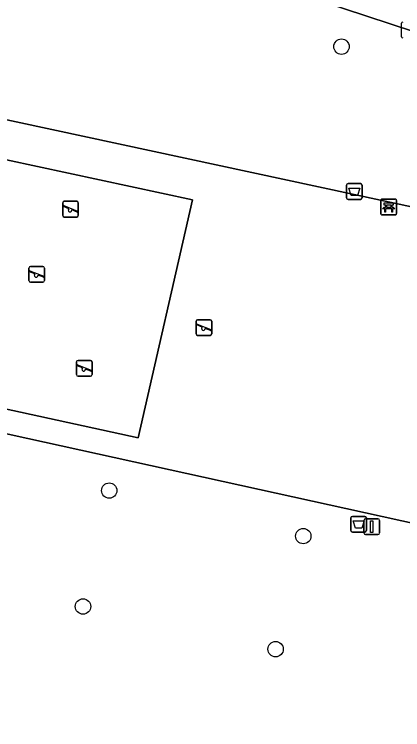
# Model space of a CAD drawing. Extents: x 163683 to 164494, y 382709 to 383872.
# Drawn here: x 164086.64 to 164111.31, y 383510.43 to 383555.91 of the extents above; entities that cross this region are included whole.
import ezdxf

# ---------------------------------------------------------------- set-up
doc = ezdxf.new("R2010")
doc.units = 0
for name, color, linetype in [('IMGEO_Afvalbak', 7, 'Continuous'), ('IMGEO_Bank', 7, 'Continuous'), ('IMGEO_Boom', 7, 'Continuous'), ('IMGEO_Groenvoorziening', 7, 'Continuous'), ('IMGEO_Kolk', 7, 'Continuous'), ('IMGEO_Rijbaan_lokaal_open', 7, 'Continuous'), ('IMGEO_Speelvoorziening', 7, 'Continuous'), ('IMGEO_Terreindeel_open', 7, 'Continuous'), ('IMGEO_Terreindeel_zand', 7, 'Continuous'), ('IMGEO_Verkeersbordpaal', 7, 'Continuous')]:
    doc.layers.add(name, color=color, linetype=linetype)

msp = doc.modelspace()

# ---------------------------------------------------------------- linework, layer by layer
at = {"layer": 'IMGEO_Afvalbak'}
for p, q in [((164107.841, 383545.141), (164108.631, 383545.141)), ((164108.631, 383545.141), (164107.841, 383545.141)), ((164107.741, 383544.241), (164107.741, 383545.041)), ((164107.741, 383545.041), (164107.741, 383544.241)), ((164108.731, 383545.041), (164108.731, 383544.241)), ((164108.731, 383544.241), (164108.731, 383545.041)), ((164108.631, 383544.141), (164107.841, 383544.141)), ((164107.841, 383544.141), (164108.631, 383544.141)), ((164108.013, 383523.092), (164108.013, 383523.892)), ((164108.013, 383523.892), (164108.013, 383523.092)), ((164108.113, 383523.992), (164108.903, 383523.992)), ((164108.903, 383523.992), (164108.113, 383523.992)), ((164109.003, 383523.892), (164109.003, 383523.092)), ((164109.003, 383523.092), (164109.003, 383523.892)), ((164108.903, 383522.992), (164108.113, 383522.992)), ((164108.113, 383522.992), (164108.903, 383522.992))]:
    msp.add_line(p, q, dxfattribs=at)
for points in [[(164107.884, 383544.855), (164108.588, 383544.855), (164108.439, 383544.385), (164108.033, 383544.385), (164107.884, 383544.855)], [(164108.156, 383523.706), (164108.86, 383523.706), (164108.711, 383523.236), (164108.305, 383523.236), (164108.156, 383523.706)]]:
    msp.add_lwpolyline(points, dxfattribs=at)
for centre, start, end in [((164107.841, 383545.041), 90, 180), ((164107.841, 383545.041), 90, 180), ((164108.631, 383545.041), 0, 90), ((164108.631, 383545.041), 360, 90), ((164107.841, 383544.241), 180, 270), ((164107.841, 383544.241), 180, 270), ((164108.631, 383544.241), 270, 0), ((164108.631, 383544.241), 270, 0), ((164108.113, 383523.892), 90, 180), ((164108.113, 383523.892), 90, 180), ((164108.903, 383523.892), 0, 90), ((164108.903, 383523.892), 360, 90), ((164108.113, 383523.092), 180, 270), ((164108.113, 383523.092), 180, 270), ((164108.903, 383523.092), 270, 0), ((164108.903, 383523.092), 270, 0)]:
    msp.add_arc(centre, 0.1, start, end, dxfattribs=at)
at = {"layer": 'IMGEO_Bank'}
for p, q in [((164109.921, 383543.227), (164109.921, 383544.068)), ((164109.921, 383544.068), (164109.921, 383543.227)), ((164109.996, 383544.152), (164110.837, 383544.152)), ((164110.837, 383544.152), (164109.996, 383544.152)), ((164110.23, 383543.658), (164110.23, 383543.764)), ((164110.274, 383543.764), (164110.274, 383543.658)), ((164110.562, 383543.77), (164110.28, 383543.77)), ((164110.568, 383543.658), (164110.568, 383543.764)), ((164110.612, 383543.764), (164110.612, 383543.658)), ((164110.921, 383544.077), (164110.921, 383543.236)), ((164110.921, 383543.236), (164110.921, 383544.077)), ((164110.618, 383543.55), (164110.225, 383543.55)), ((164110.28, 383543.652), (164110.562, 383543.652)), ((164110.846, 383543.152), (164110.005, 383543.152)), ((164110.005, 383543.152), (164110.846, 383543.152))]:
    msp.add_line(p, q, dxfattribs=at)
for points in [[(164110.224, 383543.77), (164110.138, 383543.77), (164110.138, 383543.931), (164110.701, 383543.931), (164110.701, 383543.77), (164110.618, 383543.77)], [(164110.168, 383543.55), (164110.026, 383543.55), (164110.138, 383543.652), (164110.224, 383543.652)], [(164110.218, 383543.543), (164110.218, 383543.336), (164110.175, 383543.336), (164110.175, 383543.543)], [(164110.618, 383543.652), (164110.701, 383543.652), (164110.813, 383543.55), (164110.674, 383543.55)], [(164110.668, 383543.543), (164110.668, 383543.336), (164110.624, 383543.336), (164110.624, 383543.543)]]:
    msp.add_lwpolyline(points, dxfattribs=at)
for centre, radius, start, end in [((164109.999, 383544.074), 0.0779, 92.4484, 184.2845), ((164109.999, 383544.074), 0.0779, 92.4484, 184.2845), ((164110.223, 383543.763), 0.00671, 2.8957, 87.1043), ((164110.28, 383543.763), 0.00671, 92.8957, 177.1043), ((164110.562, 383543.763), 0.00671, 2.8957, 87.1043), ((164110.619, 383543.763), 0.00671, 92.8957, 177.1043), ((164110.843, 383544.074), 0.0779, 2.4484, 94.2845), ((164110.843, 383544.074), 0.0779, 2.4484, 94.2845), ((164110.168, 383543.543), 0.00671, 2.8957, 87.1043), ((164110.225, 383543.543), 0.00671, 92.8957, 177.1043), ((164110.223, 383543.659), 0.00671, 272.8957, 357.1043), ((164110.28, 383543.659), 0.00671, 182.8957, 267.1043), ((164110.562, 383543.659), 0.00671, 272.8957, 357.1043), ((164110.619, 383543.659), 0.00671, 182.8957, 267.1043), ((164110.617, 383543.543), 0.00671, 2.8957, 87.1043), ((164110.674, 383543.543), 0.00671, 92.8957, 177.1043), ((164109.999, 383543.23), 0.0779, 182.4484, 274.2845), ((164109.999, 383543.23), 0.0779, 182.4484, 274.2845), ((164110.843, 383543.23), 0.0779, 272.4484, 4.2845), ((164110.843, 383543.23), 0.0779, 272.4484, 4.2845)]:
    msp.add_arc(centre, radius, start, end, dxfattribs=at)
at = {"layer": 'IMGEO_Boom'}
for centre in [(164107.424, 383553.85), (164092.665, 383525.63), (164104.995, 383522.735), (164091, 383518.262), (164103.235, 383515.547)]:
    msp.add_circle(centre, 0.489, dxfattribs=at)
at = {"layer": 'IMGEO_Groenvoorziening'}
for points in [[(164116.575, 383553.307), (164092.469, 383561.251), (164089.334, 383562.243)], [(164083.019, 383559.142), (164081.005, 383550.183), (164084.714, 383549.273), (164084.769, 383549.493), (164114.437, 383543.108), (164116.575, 383553.307)]]:
    msp.add_lwpolyline(points, dxfattribs=at)
msp.add_lwpolyline([(164130.868, 383515.773), (164127.033, 383520.232), (164082.853, 383529.966), (164068.968, 383467.759), (164073.329, 383466.804), (164074.559, 383471.785), (164114.402, 383463.104), (164113.31, 383458.043), (164118.008, 383457.013)], close=True, dxfattribs=at)
at = {"layer": 'IMGEO_Kolk'}
msp.add_line((164111.235, 383554.481), (164111.235, 383555.333), dxfattribs=at)
msp.add_lwpolyline([(164111.235, 383554.481), (164111.235, 383555.333)], dxfattribs=at)
for centre, start, end in [((164111.312, 383555.331), 91.552, 178.448), ((164111.312, 383555.331), 91.552, 178.448), ((164111.312, 383554.483), 181.552, 268.448), ((164111.312, 383554.483), 181.552, 268.448)]:
    msp.add_arc(centre, 0.0765, start, end, dxfattribs=at)
at = {"layer": 'IMGEO_Rijbaan_lokaal_open'}
msp.add_lwpolyline([(164125.897, 383550.225), (164129.19, 383549.131), (164130.984, 383554.667), (164129.288, 383555.106), (164094.292, 383566.658), (164092.469, 383561.251), (164116.575, 383553.307), (164117.729, 383552.926)], close=True, dxfattribs=at)
at = {"layer": 'IMGEO_Speelvoorziening'}
for p, q in [((164089.712, 383543.118), (164089.712, 383543.918)), ((164089.712, 383543.918), (164089.712, 383543.118)), ((164089.781, 383543.743), (164090.657, 383543.39)), ((164089.812, 383544.018), (164090.602, 383544.018)), ((164090.602, 383544.018), (164089.812, 383544.018)), ((164090.702, 383543.918), (164090.702, 383543.118)), ((164090.702, 383543.118), (164090.702, 383543.918)), ((164090.095, 383543.546), (164089.756, 383543.683)), ((164090.633, 383543.33), (164090.293, 383543.467)), ((164090.602, 383543.018), (164089.812, 383543.018)), ((164089.812, 383543.018), (164090.602, 383543.018)), ((164087.56, 383538.978), (164087.56, 383539.778)), ((164087.56, 383539.778), (164087.56, 383538.978)), ((164087.66, 383539.878), (164088.45, 383539.878)), ((164088.45, 383539.878), (164087.66, 383539.878)), ((164088.55, 383539.778), (164088.55, 383538.978)), ((164088.55, 383538.978), (164088.55, 383539.778)), ((164087.943, 383539.406), (164087.604, 383539.543)), ((164087.629, 383539.603), (164088.505, 383539.25)), ((164088.481, 383539.19), (164088.141, 383539.327)), ((164088.45, 383538.878), (164087.66, 383538.878)), ((164087.66, 383538.878), (164088.45, 383538.878)), ((164098.284, 383536.492), (164099.074, 383536.492)), ((164099.074, 383536.492), (164098.284, 383536.492)), ((164098.184, 383535.592), (164098.184, 383536.392)), ((164098.184, 383536.392), (164098.184, 383535.592)), ((164098.567, 383536.02), (164098.228, 383536.157)), ((164098.253, 383536.217), (164099.129, 383535.864)), ((164099.174, 383536.392), (164099.174, 383535.592)), ((164099.174, 383535.592), (164099.174, 383536.392)), ((164099.105, 383535.804), (164098.765, 383535.941)), ((164099.074, 383535.492), (164098.284, 383535.492)), ((164098.284, 383535.492), (164099.074, 383535.492)), ((164090.582, 383533.004), (164090.582, 383533.804)), ((164090.582, 383533.804), (164090.582, 383533.004)), ((164090.682, 383533.904), (164091.472, 383533.904)), ((164091.472, 383533.904), (164090.682, 383533.904)), ((164091.572, 383533.804), (164091.572, 383533.004)), ((164091.572, 383533.004), (164091.572, 383533.804)), ((164090.965, 383533.432), (164090.626, 383533.569)), ((164090.651, 383533.629), (164091.527, 383533.276)), ((164091.503, 383533.216), (164091.163, 383533.353)), ((164091.472, 383532.904), (164090.682, 383532.904)), ((164090.682, 383532.904), (164091.472, 383532.904))]:
    msp.add_line(p, q, dxfattribs=at)
for centre, radius, start, end in [((164089.812, 383543.918), 0.1, 90, 180), ((164089.812, 383543.918), 0.1, 90, 180), ((164089.769, 383543.713), 0.0327, 68.078, 248.078), ((164090.602, 383543.918), 0.1, 0, 90), ((164090.602, 383543.918), 0.1, 360, 90), ((164090.174, 383543.456), 0.12, 130.9928, 5.1632), ((164090.645, 383543.36), 0.0327, 248.078, 68.078), ((164089.812, 383543.118), 0.1, 180, 270), ((164089.812, 383543.118), 0.1, 180, 270), ((164090.602, 383543.118), 0.1, 270, 0), ((164090.602, 383543.118), 0.1, 270, 0), ((164087.66, 383539.778), 0.1, 90, 180), ((164087.66, 383539.778), 0.1, 90, 180), ((164088.45, 383539.778), 0.1, 0, 90), ((164088.45, 383539.778), 0.1, 360, 90), ((164087.617, 383539.573), 0.0327, 68.078, 248.078), ((164088.022, 383539.316), 0.12, 130.9928, 5.1632), ((164088.493, 383539.22), 0.0327, 248.078, 68.078), ((164087.66, 383538.978), 0.1, 180, 270), ((164087.66, 383538.978), 0.1, 180, 270), ((164088.45, 383538.978), 0.1, 270, 0), ((164088.45, 383538.978), 0.1, 270, 0), ((164098.284, 383536.392), 0.1, 90, 180), ((164098.284, 383536.392), 0.1, 90, 180), ((164099.074, 383536.392), 0.1, 0, 90), ((164099.074, 383536.392), 0.1, 360, 90), ((164098.241, 383536.187), 0.0327, 68.078, 248.078), ((164098.646, 383535.93), 0.12, 130.9928, 5.1632), ((164098.284, 383535.592), 0.1, 180, 270), ((164098.284, 383535.592), 0.1, 180, 270), ((164099.074, 383535.592), 0.1, 270, 0), ((164099.074, 383535.592), 0.1, 270, 0), ((164099.117, 383535.834), 0.0327, 248.078, 68.078), ((164090.682, 383533.804), 0.1, 90, 180), ((164090.682, 383533.804), 0.1, 90, 180), ((164091.472, 383533.804), 0.1, 0, 90), ((164091.472, 383533.804), 0.1, 360, 90), ((164090.639, 383533.599), 0.0327, 68.078, 248.078), ((164091.044, 383533.342), 0.12, 130.9928, 5.1632), ((164091.515, 383533.246), 0.0327, 248.078, 68.078), ((164090.682, 383533.004), 0.1, 180, 270), ((164090.682, 383533.004), 0.1, 180, 270), ((164091.472, 383533.004), 0.1, 270, 0), ((164091.472, 383533.004), 0.1, 270, 0)]:
    msp.add_arc(centre, radius, start, end, dxfattribs=at)
at = {"layer": 'IMGEO_Terreindeel_open'}
for points in [[(164130.075, 383539.559), (164130.113, 383539.734), (164128.335, 383540.116), (164122.879, 383541.291), (164115.625, 383542.852), (164114.437, 383543.108), (164084.769, 383549.493), (164084.714, 383549.273), (164084.032, 383546.541), (164080.248, 383530.541), (164082.853, 383529.966), (164127.033, 383520.232), (164127.518, 383522.366), (164130.335, 383534.762), (164129.112, 383535.036)], [(164094.502, 383528.991), (164082.548, 383531.595), (164086.13, 383546.665), (164097.95, 383544.121)]]:
    msp.add_lwpolyline(points, close=True, dxfattribs=at)
at = {"layer": 'IMGEO_Terreindeel_zand'}
msp.add_lwpolyline([(164086.13, 383546.665), (164082.548, 383531.595), (164094.502, 383528.991), (164097.95, 383544.121)], close=True, dxfattribs=at)
at = {"layer": 'IMGEO_Verkeersbordpaal'}
for p, q in [((164108.85, 383522.934), (164108.85, 383523.734)), ((164108.85, 383523.734), (164108.85, 383522.934)), ((164108.95, 383523.834), (164109.74, 383523.834)), ((164109.74, 383523.834), (164108.95, 383523.834)), ((164109.84, 383523.734), (164109.84, 383522.934)), ((164109.84, 383522.934), (164109.84, 383523.734)), ((164109.74, 383522.834), (164108.95, 383522.834)), ((164108.95, 383522.834), (164109.74, 383522.834))]:
    msp.add_line(p, q, dxfattribs=at)
msp.add_lwpolyline([(164109.27, 383523.709), (164109.42, 383523.709), (164109.42, 383522.959), (164109.27, 383522.959), (164109.27, 383523.709)], dxfattribs=at)
for centre, start, end in [((164108.95, 383523.734), 90, 180), ((164108.95, 383523.734), 90, 180), ((164109.74, 383523.734), 0, 90), ((164109.74, 383523.734), 360, 90), ((164108.95, 383522.934), 180, 270), ((164108.95, 383522.934), 180, 270), ((164109.74, 383522.934), 270, 0), ((164109.74, 383522.934), 270, 0)]:
    msp.add_arc(centre, 0.1, start, end, dxfattribs=at)

doc.saveas('drawing.dxf')
